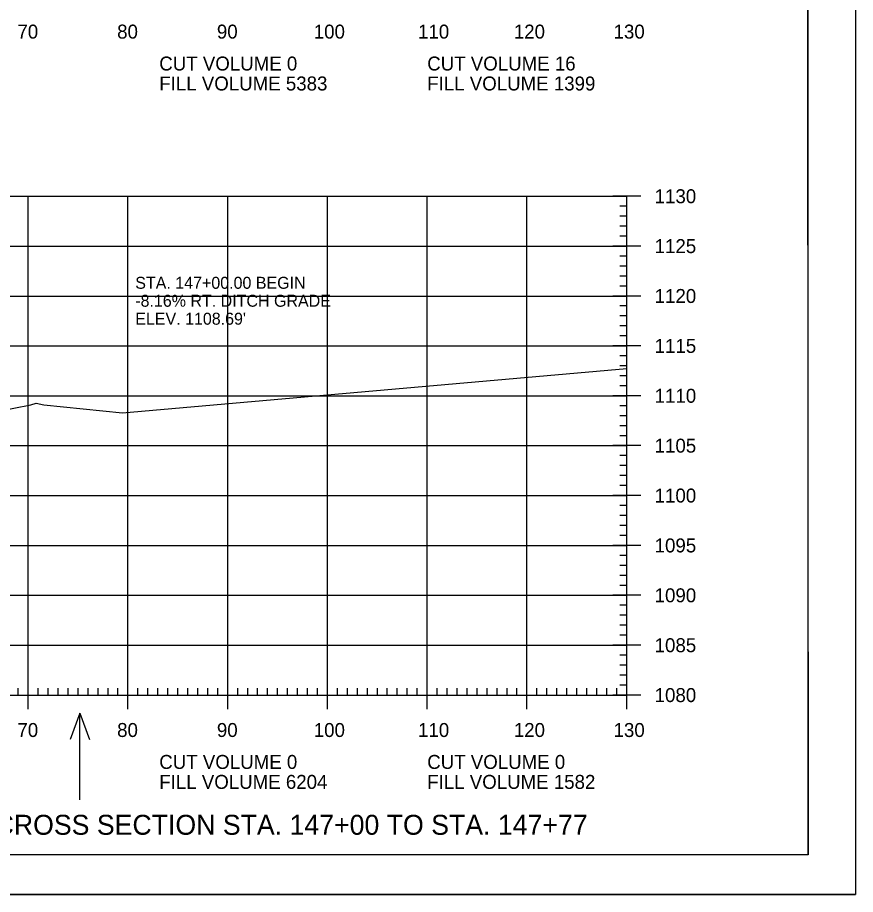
# Model space of a CAD drawing. Extents: x 1322838 to 1324533, y 339903 to 351025.
# Drawn here: x 1323782.6 to 1323866.6, y 343606.4 to 343694.3 of the extents above; entities that cross this region are included whole.
import ezdxf

# ---------------------------------------------------------------- set-up
doc = ezdxf.new("R2010")
doc.units = 0
for name, color, linetype in [('R_Axis', 7, 'Continuous'), ('R_Axis Annot', 7, 'Continuous'), ('R_Border', 7, 'Continuous'), ('R_Draft', 7, 'Continuous'), ('R_Drive', 7, 'Continuous'), ('R_Exist Surface', 7, 'Continuous'), ('R_Grid', 7, 'Continuous'), ('R_No Plot', 7, 'Continuous'), ('R_Water Annot', 7, 'Continuous')]:
    doc.layers.add(name, color=color, linetype=linetype)

msp = doc.modelspace()

# ---------------------------------------------------------------- linework, layer by layer
at = {"layer": 'R_Axis'}
for p, q in [((1323845.115, 343676.381), (1323842.315, 343676.381)), ((1323843.715, 343626.381), (1323843.715, 343676.381)), ((1323843.715, 343675.381), (1323843.015, 343675.381)), ((1323843.715, 343674.381), (1323843.015, 343674.381)), ((1323843.715, 343673.381), (1323843.015, 343673.381)), ((1323843.715, 343672.381), (1323843.015, 343672.381)), ((1323845.115, 343671.381), (1323842.315, 343671.381)), ((1323843.715, 343670.381), (1323843.015, 343670.381)), ((1323843.715, 343669.381), (1323843.015, 343669.381)), ((1323843.715, 343668.381), (1323843.015, 343668.381)), ((1323843.715, 343667.381), (1323843.015, 343667.381)), ((1323845.115, 343666.381), (1323842.315, 343666.381)), ((1323843.715, 343665.381), (1323843.015, 343665.381)), ((1323843.715, 343664.381), (1323843.015, 343664.381)), ((1323843.715, 343663.381), (1323843.015, 343663.381)), ((1323843.715, 343662.381), (1323843.015, 343662.381)), ((1323845.115, 343661.381), (1323842.315, 343661.381)), ((1323843.715, 343660.381), (1323843.015, 343660.381)), ((1323843.715, 343659.381), (1323843.015, 343659.381)), ((1323843.715, 343658.381), (1323843.015, 343658.381)), ((1323843.715, 343657.381), (1323843.015, 343657.381)), ((1323845.115, 343656.381), (1323842.315, 343656.381)), ((1323843.715, 343655.381), (1323843.015, 343655.381)), ((1323843.715, 343654.381), (1323843.015, 343654.381)), ((1323843.715, 343653.381), (1323843.015, 343653.381)), ((1323843.715, 343652.381), (1323843.015, 343652.381)), ((1323845.115, 343651.381), (1323842.315, 343651.381)), ((1323843.715, 343650.381), (1323843.015, 343650.381)), ((1323843.715, 343649.381), (1323843.015, 343649.381)), ((1323843.715, 343648.381), (1323843.015, 343648.381)), ((1323843.715, 343647.381), (1323843.015, 343647.381)), ((1323845.115, 343646.381), (1323842.315, 343646.381)), ((1323843.715, 343645.381), (1323843.015, 343645.381)), ((1323843.715, 343644.381), (1323843.015, 343644.381)), ((1323843.715, 343643.381), (1323843.015, 343643.381)), ((1323843.715, 343642.381), (1323843.015, 343642.381)), ((1323845.115, 343641.381), (1323842.315, 343641.381)), ((1323843.715, 343640.381), (1323843.015, 343640.381)), ((1323843.715, 343639.381), (1323843.015, 343639.381)), ((1323843.715, 343638.381), (1323843.015, 343638.381)), ((1323843.715, 343637.381), (1323843.015, 343637.381)), ((1323845.115, 343636.381), (1323842.315, 343636.381)), ((1323843.715, 343635.381), (1323843.015, 343635.381)), ((1323843.715, 343634.381), (1323843.015, 343634.381)), ((1323843.715, 343633.381), (1323843.015, 343633.381)), ((1323843.715, 343632.381), (1323843.015, 343632.381)), ((1323845.115, 343631.381), (1323842.315, 343631.381)), ((1323843.715, 343630.381), (1323843.015, 343630.381)), ((1323843.715, 343629.381), (1323843.015, 343629.381)), ((1323843.715, 343628.381), (1323843.015, 343628.381)), ((1323782.715, 343626.381), (1323782.715, 343627.081)), ((1323783.715, 343624.981), (1323783.715, 343627.781)), ((1323784.715, 343626.381), (1323784.715, 343627.081)), ((1323785.715, 343626.381), (1323785.715, 343627.081)), ((1323786.715, 343626.381), (1323786.715, 343627.081)), ((1323787.715, 343626.381), (1323787.715, 343627.081)), ((1323788.715, 343626.381), (1323788.715, 343627.081)), ((1323789.715, 343626.381), (1323789.715, 343627.081)), ((1323790.715, 343626.381), (1323790.715, 343627.081)), ((1323791.715, 343626.381), (1323791.715, 343627.081)), ((1323792.715, 343626.381), (1323792.715, 343627.081)), ((1323793.715, 343624.981), (1323793.715, 343627.781)), ((1323794.715, 343626.381), (1323794.715, 343627.081)), ((1323795.715, 343626.381), (1323795.715, 343627.081)), ((1323796.715, 343626.381), (1323796.715, 343627.081)), ((1323797.715, 343626.381), (1323797.715, 343627.081)), ((1323798.715, 343626.381), (1323798.715, 343627.081)), ((1323799.715, 343626.381), (1323799.715, 343627.081)), ((1323800.715, 343626.381), (1323800.715, 343627.081)), ((1323801.715, 343626.381), (1323801.715, 343627.081)), ((1323802.715, 343626.381), (1323802.715, 343627.081)), ((1323803.715, 343624.981), (1323803.715, 343627.781)), ((1323804.715, 343626.381), (1323804.715, 343627.081)), ((1323805.715, 343626.381), (1323805.715, 343627.081)), ((1323806.715, 343626.381), (1323806.715, 343627.081)), ((1323807.715, 343626.381), (1323807.715, 343627.081)), ((1323808.715, 343626.381), (1323808.715, 343627.081)), ((1323809.715, 343626.381), (1323809.715, 343627.081)), ((1323810.715, 343626.381), (1323810.715, 343627.081)), ((1323811.715, 343626.381), (1323811.715, 343627.081)), ((1323812.715, 343626.381), (1323812.715, 343627.081)), ((1323813.715, 343624.981), (1323813.715, 343627.781)), ((1323814.715, 343626.381), (1323814.715, 343627.081)), ((1323815.715, 343626.381), (1323815.715, 343627.081)), ((1323816.715, 343626.381), (1323816.715, 343627.081)), ((1323817.715, 343626.381), (1323817.715, 343627.081)), ((1323818.715, 343626.381), (1323818.715, 343627.081)), ((1323819.715, 343626.381), (1323819.715, 343627.081)), ((1323820.715, 343626.381), (1323820.715, 343627.081)), ((1323821.715, 343626.381), (1323821.715, 343627.081)), ((1323822.715, 343626.381), (1323822.715, 343627.081)), ((1323823.715, 343624.981), (1323823.715, 343627.781)), ((1323824.715, 343626.381), (1323824.715, 343627.081)), ((1323825.715, 343626.381), (1323825.715, 343627.081)), ((1323826.715, 343626.381), (1323826.715, 343627.081)), ((1323827.715, 343626.381), (1323827.715, 343627.081)), ((1323828.715, 343626.381), (1323828.715, 343627.081)), ((1323829.715, 343626.381), (1323829.715, 343627.081)), ((1323830.715, 343626.381), (1323830.715, 343627.081)), ((1323831.715, 343626.381), (1323831.715, 343627.081)), ((1323832.715, 343626.381), (1323832.715, 343627.081)), ((1323833.715, 343624.981), (1323833.715, 343627.781)), ((1323834.715, 343626.381), (1323834.715, 343627.081)), ((1323835.715, 343626.381), (1323835.715, 343627.081)), ((1323836.715, 343626.381), (1323836.715, 343627.081)), ((1323837.715, 343626.381), (1323837.715, 343627.081)), ((1323838.715, 343626.381), (1323838.715, 343627.081)), ((1323839.715, 343626.381), (1323839.715, 343627.081)), ((1323840.715, 343626.381), (1323840.715, 343627.081)), ((1323841.715, 343626.381), (1323841.715, 343627.081)), ((1323842.715, 343626.381), (1323842.715, 343627.081)), ((1323843.715, 343627.381), (1323843.015, 343627.381)), ((1323843.715, 343624.981), (1323843.715, 343627.781)), ((1323563.715, 343626.381), (1323843.715, 343626.381)), ((1323845.115, 343626.381), (1323842.315, 343626.381))]:
    msp.add_line(p, q, dxfattribs=at)
at = {"layer": 'R_Border'}
for q in [(1323861.895, 343815.841), (1323545.715, 343610.381)]:
    msp.add_line((1323861.895, 343610.381), q, dxfattribs=at)
at = {"layer": 'R_Exist Surface'}
msp.add_lwpolyline([(1323780.547, 343654.808), (1323783.966, 343655.463), (1323784.496, 343655.642), (1323785.271, 343655.481), (1323793.164, 343654.684), (1323843.715, 343659.113)], dxfattribs=at)
at = {"layer": 'R_Grid'}
for p, q in [((1323563.715, 343676.381), (1323843.715, 343676.381)), ((1323783.715, 343626.381), (1323783.715, 343676.381)), ((1323793.715, 343626.381), (1323793.715, 343676.381)), ((1323803.715, 343626.381), (1323803.715, 343676.381)), ((1323813.715, 343626.381), (1323813.715, 343676.381)), ((1323823.715, 343626.381), (1323823.715, 343676.381)), ((1323833.715, 343626.381), (1323833.715, 343676.381)), ((1323843.715, 343626.381), (1323843.715, 343676.381)), ((1323563.715, 343671.381), (1323843.715, 343671.381)), ((1323563.715, 343666.381), (1323843.715, 343666.381)), ((1323563.715, 343661.381), (1323843.715, 343661.381)), ((1323563.715, 343656.381), (1323843.715, 343656.381)), ((1323563.715, 343651.381), (1323843.715, 343651.381)), ((1323563.715, 343646.381), (1323843.715, 343646.381)), ((1323563.715, 343641.381), (1323843.715, 343641.381)), ((1323563.715, 343636.381), (1323843.715, 343636.381)), ((1323563.715, 343631.381), (1323843.715, 343631.381)), ((1323563.715, 343626.381), (1323843.715, 343626.381))]:
    msp.add_line(p, q, dxfattribs=at)
at = {"layer": 'R_No Plot'}
msp.add_line((1323533.315, 343606.402), (1323866.648, 343606.402), dxfattribs=at)
for points in [[(1323533.308, 343819.736), (1323866.648, 343819.736), (1323866.648, 343606.398), (1323533.308, 343606.398)], [(1323779.635, 343815.841), (1323799.255, 343815.841), (1323799.255, 343805.961), (1323815.368, 343805.961), (1323838.567, 343805.961), (1323838.567, 343773.291), (1323861.775, 343773.291), (1323861.895, 343610.381), (1323545.715, 343610.381), (1323545.715, 343815.841)]]:
    msp.add_lwpolyline(points, close=True, dxfattribs=at)
at = {"layer": 'R_Water Annot'}
for p, q in [((1323788.895, 343624.579), (1323787.927, 343621.92)), ((1323788.895, 343615.889), (1323788.895, 343624.579)), ((1323788.895, 343624.579), (1323789.863, 343621.92))]:
    msp.add_line(p, q, dxfattribs=at)

# ---------------------------------------------------------------- texts
at = {"layer": 'R_Axis Annot'}
for s, p in [('70', (1323782.63, 343692.181)), ('80', (1323792.63, 343692.181)), ('90', (1323802.63, 343692.181)), ('100', (1323812.343, 343692.181)), ('110', (1323822.795, 343692.181)), ('120', (1323832.398, 343692.181)), ('130', (1323842.398, 343692.181)), ('CUT VOLUME 0', (1323796.852, 343688.981)), ('CUT VOLUME 16', (1323823.715, 343688.981)), ('FILL VOLUME 5383', (1323796.852, 343686.981)), ('FILL VOLUME 1399', (1323823.715, 343686.981)), ('1130', (1323846.515, 343675.681)), ('1125', (1323846.515, 343670.681)), ('1120', (1323846.515, 343665.681)), ('1115', (1323846.515, 343660.681)), ('1110', (1323846.515, 343655.681)), ('1105', (1323846.515, 343650.681)), ('1100', (1323846.515, 343645.681)), ('1095', (1323846.515, 343640.681)), ('1090', (1323846.515, 343635.681)), ('1085', (1323846.515, 343630.681)), ('1080', (1323846.515, 343625.681)), ('70', (1323782.63, 343622.181)), ('80', (1323792.63, 343622.181)), ('90', (1323802.63, 343622.181)), ('100', (1323812.343, 343622.181)), ('110', (1323822.795, 343622.181)), ('120', (1323832.398, 343622.181)), ('130', (1323842.398, 343622.181)), ('CUT VOLUME 0', (1323796.852, 343618.981)), ('CUT VOLUME 0', (1323823.715, 343618.981)), ('FILL VOLUME 6204', (1323796.852, 343616.981)), ('FILL VOLUME 1582', (1323823.715, 343616.981))]:
    msp.add_text(s, height=1.4, dxfattribs=at).set_placement(p)
at = {"layer": 'R_Draft'}
msp.add_text('CROSS SECTION STA. 147+00 TO STA. 147+77', height=2, dxfattribs=at).set_placement((1323780.341, 343612.381))
at = {"layer": 'R_Drive'}
for s, p in [('STA. 147+00.00 BEGIN', (1323794.445, 343667.105)), ('-8.16% RT. DITCH GRADE', (1323794.445, 343665.305)), ("ELEV. 1108.69'", (1323794.445, 343663.505))]:
    msp.add_text(s, height=1.2, dxfattribs=at).set_placement(p)

doc.saveas('drawing.dxf')
